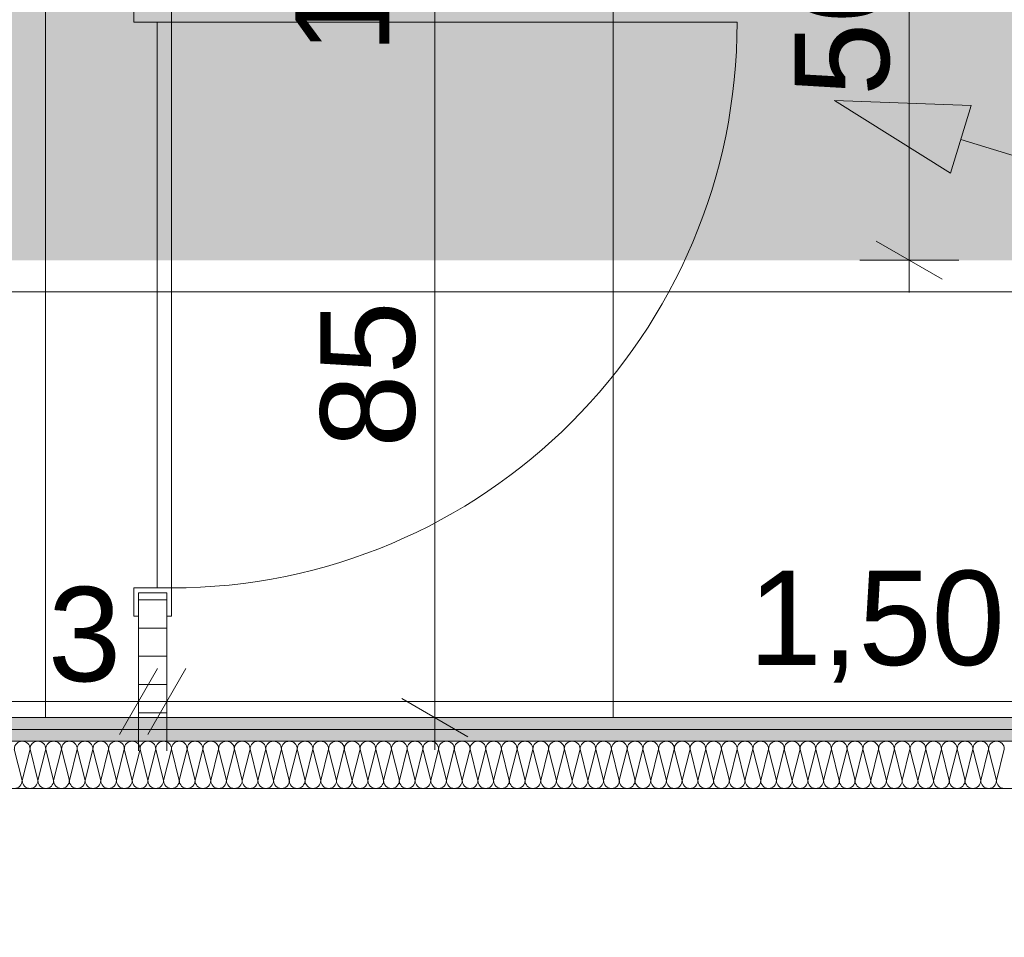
# Model space of a CAD drawing. Header units: metres. Extents: x -3.6 to 84.5, y -11 to 16.8.
# Tile 454 of 656: x 45.4 to 46.4, y 3 to 4. Entities that reach past the tile are written whole.
import ezdxf

# ---------------------------------------------------------------- set-up
doc = ezdxf.new("R2010")
doc.units = ezdxf.units.M
doc.header["$MEASUREMENT"] = 0
for name, color, linetype in [('152 - Bemaßung_ Beschriftung.Ausbau', 7, 'Continuous'), ('606 - Struktur.Wand Innen Ausbau', 7, 'Continuous'), ('612 - Struktur.Stahlbau', 7, 'Continuous'), ('Neubau_401 - Zone.Raum_ Raumbegrenzung_ Whg.', 7, 'Continuous'), ('Neubau_650 - Abdeckung.Fußboden Aufbau', 7, 'Continuous'), ('Neubau_702 - Einrichtung.Möbel Sanitär', 7, 'Continuous')]:
    doc.layers.add(name, color=color, linetype=linetype)
doc.styles.add('ERSTELLTER_STIL_2', font='txt')
doc.dimstyles.new('ERSTELLTER_STIL__1', dxfattribs={"dimtxt": 0.1, "dimasz": 0.0532, "dimexe": 0.18, "dimexo": 0.0625, "dimgap": 0, "dimtad": 1, "dimzin": 0, "dimdsep": 46, "dimtxsty": 'ERSTELLTER_STIL_2', "dimblk": 'ARROWHEAD_2', "dimblk1": 'ARROWHEAD_2', "dimblk2": 'ARROWHEAD_2', "dimcen": 0.09, "dimse1": 1, "dimse2": 1, "dimclrd": 7, "dimclre": 7, "dimclrt": 7, "dimazin": 0, "dimtfac": 1, "dimtdec": 4, "dimtmove": 0, "dimatfit": 3, "dimfxl": 1, "dimtolj": 1, "dimtzin": 0, "dimarcsym": 0})
doc.dimstyles.new('ERSTELLTER_STIL__3', dxfattribs={"dimtxt": 0.1, "dimasz": 0.0532, "dimexe": 0.18, "dimexo": 0.0625, "dimgap": 0, "dimtad": 1, "dimtih": 1, "dimtoh": 1, "dimzin": 0, "dimdsep": 46, "dimtxsty": 'ERSTELLTER_STIL_2', "dimblk": 'ARROWHEAD_2', "dimblk1": 'ARROWHEAD_2', "dimblk2": 'ARROWHEAD_2', "dimcen": 0.09, "dimse1": 1, "dimse2": 1, "dimclrd": 7, "dimclre": 7, "dimclrt": 7, "dimazin": 0, "dimtfac": 1, "dimtdec": 4, "dimtmove": 0, "dimatfit": 3, "dimfxl": 1, "dimtolj": 1, "dimtzin": 0, "dimarcsym": 0})
pattern_1 = [(45, (0, 0), (-0.01767767, 0.01767767), [0, -0.025])]

# ---------------------------------------------------------------- blocks, each defined once
blk = doc.blocks.new('*X132')
at = {"layer": '606 - Struktur.Wand Innen Ausbau', "color": 7, "linetype": 'Continuous', "lineweight": 5}
for p, q in [((45.3833, 3.2017), (45.3917, 3.1683)), ((45.4, 3.2017), (45.3917, 3.1683)), ((45.4, 3.2017), (45.4083, 3.1683)), ((45.4167, 3.2017), (45.4083, 3.1683)), ((45.4167, 3.2017), (45.425, 3.1683)), ((45.4333, 3.2017), (45.425, 3.1683)), ((45.4333, 3.2017), (45.4417, 3.1683)), ((45.45, 3.2017), (45.4417, 3.1683)), ((45.45, 3.2017), (45.4583, 3.1683)), ((45.4667, 3.2017), (45.4583, 3.1683)), ((45.4667, 3.2017), (45.475, 3.1683)), ((45.4833, 3.2017), (45.475, 3.1683)), ((45.4833, 3.2017), (45.4917, 3.1683)), ((45.5, 3.2017), (45.4917, 3.1683)), ((45.5, 3.2017), (45.5083, 3.1683)), ((45.5167, 3.2017), (45.5083, 3.1683)), ((45.5167, 3.2017), (45.525, 3.1683)), ((45.5333, 3.2017), (45.525, 3.1683)), ((45.5333, 3.2017), (45.5417, 3.1683)), ((45.55, 3.2017), (45.5417, 3.1683)), ((45.55, 3.2017), (45.5583, 3.1683)), ((45.5667, 3.2017), (45.5583, 3.1683)), ((45.5667, 3.2017), (45.575, 3.1683)), ((45.5833, 3.2017), (45.575, 3.1683)), ((45.5833, 3.2017), (45.5917, 3.1683)), ((45.6, 3.2017), (45.5917, 3.1683)), ((45.6, 3.2017), (45.6083, 3.1683)), ((45.6167, 3.2017), (45.6083, 3.1683)), ((45.6167, 3.2017), (45.625, 3.1683)), ((45.6333, 3.2017), (45.625, 3.1683)), ((45.6333, 3.2017), (45.6417, 3.1683)), ((45.65, 3.2017), (45.6417, 3.1683)), ((45.65, 3.2017), (45.6583, 3.1683)), ((45.6667, 3.2017), (45.6583, 3.1683)), ((45.6667, 3.2017), (45.675, 3.1683)), ((45.6833, 3.2017), (45.675, 3.1683)), ((45.6833, 3.2017), (45.6917, 3.1683)), ((45.7, 3.2017), (45.6917, 3.1683)), ((45.7, 3.2017), (45.7083, 3.1683)), ((45.7167, 3.2017), (45.7083, 3.1683)), ((45.7167, 3.2017), (45.725, 3.1683)), ((45.7333, 3.2017), (45.725, 3.1683)), ((45.7333, 3.2017), (45.7417, 3.1683)), ((45.75, 3.2017), (45.7417, 3.1683)), ((45.75, 3.2017), (45.7583, 3.1683)), ((45.7667, 3.2017), (45.7583, 3.1683)), ((45.7667, 3.2017), (45.775, 3.1683)), ((45.7833, 3.2017), (45.775, 3.1683)), ((45.7833, 3.2017), (45.7917, 3.1683)), ((45.8, 3.2017), (45.7917, 3.1683)), ((45.8, 3.2017), (45.8083, 3.1683)), ((45.8167, 3.2017), (45.8083, 3.1683)), ((45.8167, 3.2017), (45.825, 3.1683)), ((45.8333, 3.2017), (45.825, 3.1683)), ((45.8333, 3.2017), (45.8417, 3.1683)), ((45.85, 3.2017), (45.8417, 3.1683)), ((45.85, 3.2017), (45.8583, 3.1683)), ((45.8667, 3.2017), (45.8583, 3.1683)), ((45.8667, 3.2017), (45.875, 3.1683)), ((45.8833, 3.2017), (45.875, 3.1683)), ((45.8833, 3.2017), (45.8917, 3.1683)), ((45.9, 3.2017), (45.8917, 3.1683)), ((45.9, 3.2017), (45.9083, 3.1683)), ((45.9167, 3.2017), (45.9083, 3.1683)), ((45.9167, 3.2017), (45.925, 3.1683)), ((45.9333, 3.2017), (45.925, 3.1683)), ((45.9333, 3.2017), (45.9417, 3.1683)), ((45.95, 3.2017), (45.9417, 3.1683)), ((45.95, 3.2017), (45.9583, 3.1683)), ((45.9667, 3.2017), (45.9583, 3.1683)), ((45.9667, 3.2017), (45.975, 3.1683)), ((45.9833, 3.2017), (45.975, 3.1683)), ((45.9833, 3.2017), (45.9917, 3.1683)), ((46, 3.2017), (45.9917, 3.1683)), ((46, 3.2017), (46.0083, 3.1683)), ((46.0167, 3.2017), (46.0083, 3.1683)), ((46.0167, 3.2017), (46.025, 3.1683)), ((46.0333, 3.2017), (46.025, 3.1683)), ((46.0333, 3.2017), (46.0417, 3.1683)), ((46.05, 3.2017), (46.0417, 3.1683)), ((46.05, 3.2017), (46.0583, 3.1683)), ((46.0667, 3.2017), (46.0583, 3.1683)), ((46.0667, 3.2017), (46.075, 3.1683)), ((46.0833, 3.2017), (46.075, 3.1683)), ((46.0833, 3.2017), (46.0917, 3.1683)), ((46.1, 3.2017), (46.0917, 3.1683)), ((46.1, 3.2017), (46.1083, 3.1683)), ((46.1167, 3.2017), (46.1083, 3.1683)), ((46.1167, 3.2017), (46.125, 3.1683)), ((46.1333, 3.2017), (46.125, 3.1683)), ((46.1333, 3.2017), (46.1417, 3.1683)), ((46.15, 3.2017), (46.1417, 3.1683)), ((46.15, 3.2017), (46.1583, 3.1683)), ((46.1667, 3.2017), (46.1583, 3.1683)), ((46.1667, 3.2017), (46.175, 3.1683)), ((46.1833, 3.2017), (46.175, 3.1683)), ((46.1833, 3.2017), (46.1917, 3.1683)), ((46.2, 3.2017), (46.1917, 3.1683)), ((46.2, 3.2017), (46.2083, 3.1683)), ((46.2167, 3.2017), (46.2083, 3.1683)), ((46.2167, 3.2017), (46.225, 3.1683)), ((46.2333, 3.2017), (46.225, 3.1683)), ((46.2333, 3.2017), (46.2417, 3.1683)), ((46.25, 3.2017), (46.2417, 3.1683)), ((46.25, 3.2017), (46.2583, 3.1683)), ((46.2667, 3.2017), (46.2583, 3.1683)), ((46.2667, 3.2017), (46.275, 3.1683)), ((46.2833, 3.2017), (46.275, 3.1683)), ((46.2833, 3.2017), (46.2917, 3.1683)), ((46.3, 3.2017), (46.2917, 3.1683)), ((46.3, 3.2017), (46.3083, 3.1683)), ((46.3167, 3.2017), (46.3083, 3.1683)), ((46.3167, 3.2017), (46.325, 3.1683)), ((46.3333, 3.2017), (46.325, 3.1683)), ((46.3333, 3.2017), (46.3417, 3.1683)), ((46.35, 3.2017), (46.3417, 3.1683)), ((46.35, 3.2017), (46.3583, 3.1683)), ((46.3667, 3.2017), (46.3583, 3.1683)), ((46.3667, 3.2017), (46.375, 3.1683)), ((46.3833, 3.2017), (46.375, 3.1683)), ((46.3833, 3.2017), (46.3917, 3.1683)), ((46.4, 3.2017), (46.3917, 3.1683)), ((46.4, 3.2017), (46.4083, 3.1683)), ((46.4167, 3.2017), (46.4083, 3.1683)), ((46.4167, 3.2017), (46.425, 3.1683)), ((46.4333, 3.2017), (46.425, 3.1683))]:
    blk.add_line(p, q, dxfattribs=at)
for centre, start, end in [((45.3917, 3.2017), 90, 180), ((45.3917, 3.2017), 0, 90), ((45.4083, 3.2017), 90, 180), ((45.4083, 3.2017), 0, 90), ((45.425, 3.2017), 90, 180), ((45.425, 3.2017), 0, 90), ((45.4417, 3.2017), 90, 180), ((45.4417, 3.2017), 0, 90), ((45.4583, 3.2017), 90, 180), ((45.4583, 3.2017), 0, 90), ((45.475, 3.2017), 90, 180), ((45.475, 3.2017), 0, 90), ((45.4917, 3.2017), 90, 180), ((45.4917, 3.2017), 0, 90), ((45.5083, 3.2017), 90, 180), ((45.5083, 3.2017), 0, 90), ((45.525, 3.2017), 90, 180), ((45.525, 3.2017), 0, 90), ((45.5417, 3.2017), 90, 180), ((45.5417, 3.2017), 0, 90), ((45.5583, 3.2017), 90, 180), ((45.5583, 3.2017), 0, 90), ((45.575, 3.2017), 90, 180), ((45.575, 3.2017), 0, 90), ((45.5917, 3.2017), 90, 180), ((45.5917, 3.2017), 0, 90), ((45.6083, 3.2017), 90, 180), ((45.6083, 3.2017), 0, 90), ((45.625, 3.2017), 90, 180), ((45.625, 3.2017), 0, 90), ((45.6417, 3.2017), 90, 180), ((45.6417, 3.2017), 0, 90), ((45.6583, 3.2017), 90, 180), ((45.6583, 3.2017), 0, 90), ((45.675, 3.2017), 90, 180), ((45.675, 3.2017), 0, 90), ((45.6917, 3.2017), 90, 180), ((45.6917, 3.2017), 0, 90), ((45.7083, 3.2017), 90, 180), ((45.7083, 3.2017), 0, 90), ((45.725, 3.2017), 90, 180), ((45.725, 3.2017), 0, 90), ((45.7417, 3.2017), 90, 180), ((45.7417, 3.2017), 0, 90), ((45.7583, 3.2017), 90, 180), ((45.7583, 3.2017), 0, 90), ((45.775, 3.2017), 90, 180), ((45.775, 3.2017), 0, 90), ((45.7917, 3.2017), 90, 180), ((45.7917, 3.2017), 0, 90), ((45.8083, 3.2017), 90, 180), ((45.8083, 3.2017), 0, 90), ((45.825, 3.2017), 90, 180), ((45.825, 3.2017), 0, 90), ((45.8417, 3.2017), 90, 180), ((45.8417, 3.2017), 0, 90), ((45.8583, 3.2017), 90, 180), ((45.8583, 3.2017), 0, 90), ((45.875, 3.2017), 90, 180), ((45.875, 3.2017), 0, 90), ((45.8917, 3.2017), 90, 180), ((45.8917, 3.2017), 0, 90), ((45.9083, 3.2017), 90, 180), ((45.9083, 3.2017), 0, 90), ((45.925, 3.2017), 90, 180), ((45.925, 3.2017), 0, 90), ((45.9417, 3.2017), 90, 180), ((45.9417, 3.2017), 0, 90), ((45.9583, 3.2017), 90, 180), ((45.9583, 3.2017), 0, 90), ((45.975, 3.2017), 90, 180), ((45.975, 3.2017), 0, 90), ((45.9917, 3.2017), 90, 180), ((45.9917, 3.2017), 0, 90), ((46.0083, 3.2017), 90, 180), ((46.0083, 3.2017), 0, 90), ((46.025, 3.2017), 90, 180), ((46.025, 3.2017), 0, 90), ((46.0417, 3.2017), 90, 180), ((46.0417, 3.2017), 0, 90), ((46.0583, 3.2017), 90, 180), ((46.0583, 3.2017), 0, 90), ((46.075, 3.2017), 90, 180), ((46.075, 3.2017), 0, 90), ((46.0917, 3.2017), 90, 180), ((46.0917, 3.2017), 0, 90), ((46.1083, 3.2017), 90, 180), ((46.1083, 3.2017), 0, 90), ((46.125, 3.2017), 90, 180), ((46.125, 3.2017), 0, 90), ((46.1417, 3.2017), 90, 180), ((46.1417, 3.2017), 0, 90), ((46.1583, 3.2017), 90, 180), ((46.1583, 3.2017), 0, 90), ((46.175, 3.2017), 90, 180), ((46.175, 3.2017), 0, 90), ((46.1917, 3.2017), 90, 180), ((46.1917, 3.2017), 0, 90), ((46.2083, 3.2017), 90, 180), ((46.2083, 3.2017), 0, 90), ((46.225, 3.2017), 90, 180), ((46.225, 3.2017), 0, 90), ((46.2417, 3.2017), 90, 180), ((46.2417, 3.2017), 0, 90), ((46.2583, 3.2017), 90, 180), ((46.2583, 3.2017), 0, 90), ((46.275, 3.2017), 90, 180), ((46.275, 3.2017), 0, 90), ((46.2917, 3.2017), 90, 180), ((46.2917, 3.2017), 0, 90), ((46.3083, 3.2017), 90, 180), ((46.3083, 3.2017), 0, 90), ((46.325, 3.2017), 90, 180), ((46.325, 3.2017), 0, 90), ((46.3417, 3.2017), 90, 180), ((46.3417, 3.2017), 0, 90), ((46.3583, 3.2017), 90, 180), ((46.3583, 3.2017), 0, 90), ((46.375, 3.2017), 90, 180), ((46.375, 3.2017), 0, 90), ((46.3917, 3.2017), 90, 180), ((46.3917, 3.2017), 0, 90), ((46.4083, 3.2017), 90, 180), ((46.4083, 3.2017), 0, 90), ((46.425, 3.2017), 90, 180), ((46.425, 3.2017), 0, 90), ((45.3833, 3.1683), 270, 0), ((45.4, 3.1683), 180, 270), ((45.4, 3.1683), 270, 0), ((45.4167, 3.1683), 180, 270), ((45.4167, 3.1683), 270, 0), ((45.4333, 3.1683), 180, 270), ((45.4333, 3.1683), 270, 0), ((45.45, 3.1683), 180, 270), ((45.45, 3.1683), 270, 0), ((45.4667, 3.1683), 180, 270), ((45.4667, 3.1683), 270, 0), ((45.4833, 3.1683), 180, 270), ((45.4833, 3.1683), 270, 0), ((45.5, 3.1683), 180, 270), ((45.5, 3.1683), 270, 0), ((45.5167, 3.1683), 180, 270), ((45.5167, 3.1683), 270, 0), ((45.5333, 3.1683), 180, 270), ((45.5333, 3.1683), 270, 0), ((45.55, 3.1683), 180, 270), ((45.55, 3.1683), 270, 0), ((45.5667, 3.1683), 180, 270), ((45.5667, 3.1683), 270, 0), ((45.5833, 3.1683), 180, 270), ((45.5833, 3.1683), 270, 0), ((45.6, 3.1683), 180, 270), ((45.6, 3.1683), 270, 0), ((45.6167, 3.1683), 180, 270), ((45.6167, 3.1683), 270, 0), ((45.6333, 3.1683), 180, 270), ((45.6333, 3.1683), 270, 0), ((45.65, 3.1683), 180, 270), ((45.65, 3.1683), 270, 0), ((45.6667, 3.1683), 180, 270), ((45.6667, 3.1683), 270, 0), ((45.6833, 3.1683), 180, 270), ((45.6833, 3.1683), 270, 0), ((45.7, 3.1683), 180, 270), ((45.7, 3.1683), 270, 0), ((45.7167, 3.1683), 180, 270), ((45.7167, 3.1683), 270, 0), ((45.7333, 3.1683), 180, 270), ((45.7333, 3.1683), 270, 0), ((45.75, 3.1683), 180, 270), ((45.75, 3.1683), 270, 0), ((45.7667, 3.1683), 180, 270), ((45.7667, 3.1683), 270, 0), ((45.7833, 3.1683), 180, 270), ((45.7833, 3.1683), 270, 0), ((45.8, 3.1683), 180, 270), ((45.8, 3.1683), 270, 0), ((45.8167, 3.1683), 180, 270), ((45.8167, 3.1683), 270, 0), ((45.8333, 3.1683), 180, 270), ((45.8333, 3.1683), 270, 0), ((45.85, 3.1683), 180, 270), ((45.85, 3.1683), 270, 0), ((45.8667, 3.1683), 180, 270), ((45.8667, 3.1683), 270, 0), ((45.8833, 3.1683), 180, 270), ((45.8833, 3.1683), 270, 0), ((45.9, 3.1683), 180, 270), ((45.9, 3.1683), 270, 0), ((45.9167, 3.1683), 180, 270), ((45.9167, 3.1683), 270, 0), ((45.9333, 3.1683), 180, 270), ((45.9333, 3.1683), 270, 0), ((45.95, 3.1683), 180, 270), ((45.95, 3.1683), 270, 0), ((45.9667, 3.1683), 180, 270), ((45.9667, 3.1683), 270, 0), ((45.9833, 3.1683), 180, 270), ((45.9833, 3.1683), 270, 0), ((46, 3.1683), 180, 270), ((46, 3.1683), 270, 0), ((46.0167, 3.1683), 180, 270), ((46.0167, 3.1683), 270, 0), ((46.0333, 3.1683), 180, 270), ((46.0333, 3.1683), 270, 0), ((46.05, 3.1683), 180, 270), ((46.05, 3.1683), 270, 0), ((46.0667, 3.1683), 180, 270), ((46.0667, 3.1683), 270, 0), ((46.0833, 3.1683), 180, 270), ((46.0833, 3.1683), 270, 0), ((46.1, 3.1683), 180, 270), ((46.1, 3.1683), 270, 0), ((46.1167, 3.1683), 180, 270), ((46.1167, 3.1683), 270, 0), ((46.1333, 3.1683), 180, 270), ((46.1333, 3.1683), 270, 0), ((46.15, 3.1683), 180, 270), ((46.15, 3.1683), 270, 0), ((46.1667, 3.1683), 180, 270), ((46.1667, 3.1683), 270, 0), ((46.1833, 3.1683), 180, 270), ((46.1833, 3.1683), 270, 0), ((46.2, 3.1683), 180, 270), ((46.2, 3.1683), 270, 0), ((46.2167, 3.1683), 180, 270), ((46.2167, 3.1683), 270, 0), ((46.2333, 3.1683), 180, 270), ((46.2333, 3.1683), 270, 0), ((46.25, 3.1683), 180, 270), ((46.25, 3.1683), 270, 0), ((46.2667, 3.1683), 180, 270), ((46.2667, 3.1683), 270, 0), ((46.2833, 3.1683), 180, 270), ((46.2833, 3.1683), 270, 0), ((46.3, 3.1683), 180, 270), ((46.3, 3.1683), 270, 0), ((46.3167, 3.1683), 180, 270), ((46.3167, 3.1683), 270, 0), ((46.3333, 3.1683), 180, 270), ((46.3333, 3.1683), 270, 0), ((46.35, 3.1683), 180, 270), ((46.35, 3.1683), 270, 0), ((46.3667, 3.1683), 180, 270), ((46.3667, 3.1683), 270, 0), ((46.3833, 3.1683), 180, 270), ((46.3833, 3.1683), 270, 0), ((46.4, 3.1683), 180, 270), ((46.4, 3.1683), 270, 0), ((46.4167, 3.1683), 180, 270), ((46.4167, 3.1683), 270, 0), ((46.4333, 3.1683), 180, 270)]:
    blk.add_arc(centre, 0.00833, start, end, dxfattribs=at)
blk = doc.blocks.new('*D229')
at = {"layer": '152 - Bemaßung_ Beschriftung.Ausbau', "color": 7, "linetype": 'Continuous', "lineweight": 5}
for p, q in [((46.2975, 4.2402), (46.3675, 4.1998)), ((46.385, 4.22), (46.28, 4.22)), ((46.3325, 3.72), (46.3325, 4.22)), ((46.2975, 3.7402), (46.3675, 3.6998)), ((46.385, 3.72), (46.28, 3.72)), ((46.3325, 3.6858), (46.3325, 3.72))]:
    blk.add_line(p, q, dxfattribs=at)
at = {"layer": '152 - Bemaßung_ Beschriftung.Ausbau', "color": 7, "lineweight": 9, "insert": (46.3125, 3.8941), "char_height": 0.1, "attachment_point": 7, "rotation": 90, "style": 'ERSTELLTER_STIL_2'}
blk.add_mtext('\\A1;{\\pql;\\fArial|b0|i0|c0|p38;50}', dxfattribs=at)
blk = doc.blocks.new('ARROWHEAD_2')
at = {"color": 0, "linetype": 'Continuous', "lineweight": 0}
for p, q in [((-0.378, -0.655), (0.378, 0.655)), ((0, 0), (-1, 0))]:
    blk.add_line(p, q, dxfattribs=at)
blk = doc.blocks.new('*D598')
at = {"layer": '152 - Bemaßung_ Beschriftung.Ausbau', "color": 7, "linetype": 'Continuous', "lineweight": 5}
for p, q in [((45.7944, 4.1202), (45.8644, 4.0798)), ((45.8644, 4.0648), (45.7944, 4.1052)), ((45.8819, 4.085), (45.7769, 4.085)), ((45.8294, 3.235), (45.8294, 4.085)), ((45.7944, 3.2552), (45.8644, 3.2148)), ((45.8819, 3.235), (45.7769, 3.235)), ((45.8294, 3.2008), (45.8294, 3.235))]:
    blk.add_line(p, q, dxfattribs=at)
at = {"layer": '152 - Bemaßung_ Beschriftung.Ausbau', "color": 7, "lineweight": 5, "char_height": 0.1, "attachment_point": 7, "rotation": 90, "style": 'ERSTELLTER_STIL_2'}
for s, insert in [('\\A1;{\\pql;\\fArial|b0|i0|c0|p38;1\\fArial|b0|i0|c0|p38;\\A1{\\H.66x;\\S5^  ;}}', (45.8104, 3.9388)), ('\\A1;{\\pql;\\fArial|b0|i0|c0|p38;85}', (45.8094, 3.5211))]:
    blk.add_mtext(s, dxfattribs=dict(at, insert=insert))
blk = doc.blocks.new('*D608')
at = {"layer": '152 - Bemaßung_ Beschriftung.Ausbau', "color": 7, "linetype": 'Continuous', "lineweight": 5}
for p, q in [((44.39, 3.1997), (44.39, 3.3047)), ((45.515, 3.1997), (45.515, 3.3047)), ((44.4102, 3.2872), (44.3698, 3.2172)), ((45.5352, 3.2872), (45.4948, 3.2172)), ((44.39, 3.2522), (45.515, 3.2522))]:
    blk.add_line(p, q, dxfattribs=at)
at = {"layer": '152 - Bemaßung_ Beschriftung.Ausbau', "color": 7, "lineweight": 5, "char_height": 0.1, "attachment_point": 7, "style": 'ERSTELLTER_STIL_2'}
for s, insert in [('\\A1;{\\pql;\\fArial|b0|i0|c0|p38;1,12\\fArial|b0|i0|c0|p38;\\A1{\\H.66x;\\S5^  ;}}', (44.7565, 3.2528)), ('\\A1;{\\pql;\\fArial|b0|i0|c0|p38;3}', (45.4189, 3.2722))]:
    blk.add_mtext(s, dxfattribs=dict(at, insert=insert))
blk = doc.blocks.new('*D609')
at = {"layer": '152 - Bemaßung_ Beschriftung.Ausbau', "color": 7, "linetype": 'Continuous', "lineweight": 5}
for p, q in [((45.515, 3.1997), (45.515, 3.3047)), ((45.545, 3.1997), (45.545, 3.3047)), ((45.5352, 3.2872), (45.4948, 3.2172)), ((45.5652, 3.2872), (45.5248, 3.2172)), ((45.515, 3.2522), (45.545, 3.2522))]:
    blk.add_line(p, q, dxfattribs=at)
blk = doc.blocks.new('*D610')
at = {"layer": '152 - Bemaßung_ Beschriftung.Ausbau', "color": 7, "linetype": 'Continuous', "lineweight": 5}
for p, q in [((45.545, 3.1997), (45.545, 3.3047)), ((47.045, 3.1997), (47.045, 3.3047)), ((45.5652, 3.2872), (45.5248, 3.2172)), ((47.0652, 3.2872), (47.0248, 3.2172)), ((45.545, 3.2522), (47.045, 3.2522))]:
    blk.add_line(p, q, dxfattribs=at)
at = {"layer": '152 - Bemaßung_ Beschriftung.Ausbau', "color": 7, "lineweight": 5, "insert": (46.162, 3.2722), "char_height": 0.1, "attachment_point": 7, "style": 'ERSTELLTER_STIL_2'}
blk.add_mtext('\\A1;{\\pql;\\fArial|b0|i0|c0|p38;1,50}', dxfattribs=at)
blk = doc.blocks.new('*D644')
at = {"layer": '152 - Bemaßung_ Beschriftung.Ausbau', "color": 7, "linetype": 'Continuous', "lineweight": 5}
for p, q in [((-0.165, -10.6375), (-0.165, -10.5325)), ((62.425, -10.6375), (62.425, -10.5325)), ((-0.1448, -10.55), (-0.1852, -10.62)), ((62.4048, -10.62), (62.4452, -10.55)), ((-0.1992, -10.585), (-0.165, -10.585)), ((-0.165, -10.585), (62.425, -10.585)), ((62.425, -10.585), (62.4593, -10.585))]:
    blk.add_line(p, q, dxfattribs=at)
at = {"layer": '152 - Bemaßung_ Beschriftung.Ausbau', "color": 7, "lineweight": 5, "insert": (30.959, -10.565), "char_height": 0.1, "attachment_point": 7, "style": 'ERSTELLTER_STIL_2'}
blk.add_mtext('\\A1;{\\pql;\\fArial|b0|i0|c0|p38;62,59}', dxfattribs=at)

msp = doc.modelspace()

# ---------------------------------------------------------------- hatches: boundary and pattern name
at = {"layer": '606 - Struktur.Wand Innen Ausbau', "linetype": 'Continuous', "lineweight": 0, "true_color": 0x000000}
h = msp.add_hatch(dxfattribs=at)
h.set_pattern_fill('Gips_0001', color=18, style=0, pattern_type=2)
h.set_pattern_definition(pattern_1)
h.paths.add_polyline_path([(44.5525, 3.2225), (47.29, 3.2225), (47.29, 3.235), (44.5525, 3.235)])
h = msp.add_hatch(dxfattribs=at)
h.set_pattern_fill('Gips_0001', color=18, style=0, pattern_type=2)
h.set_pattern_definition(pattern_1)
h.paths.add_polyline_path([(44.565, 3.21), (47.29, 3.21), (47.29, 3.2225), (44.565, 3.2225)])
at = {"layer": '612 - Struktur.Stahlbau', "linetype": 'Continuous', "lineweight": 0, "true_color": 0x006a00}
msp.add_hatch(color=96, dxfattribs=at).paths.add_polyline_path([(40.1993, 4.22), (47.03, 4.22), (47.03, 3.72), (40.1993, 3.72)])
at = {"layer": 'Neubau_401 - Zone.Raum_ Raumbegrenzung_ Whg.', "linetype": 'Continuous', "lineweight": 13}
msp.add_hatch(color=1, dxfattribs=at).paths.add_polyline_path([(46.2534, 3.8893), (46.3761, 3.8122), (46.3982, 3.8839)])
at = {"layer": 'Neubau_650 - Abdeckung.Fußboden Aufbau', "linetype": 'Continuous', "lineweight": 13, "true_color": 0xafafaf}
h = msp.add_hatch(dxfattribs=at)
h.set_pattern_fill('Raster_60x60_Fuge_2mm_0001', color=253, style=0, pattern_type=2)
h.set_pattern_definition([(360, (44.814, 4.89), (4e-09, 0.602), []), (90, (44.814, 4.89), (-0.602, 4e-09), [])])
h.paths.add_polyline_path([(45.4202, 5.76), (44.39, 5.76), (44.39, 3.235), (47.045, 3.235), (47.045, 4.89), (46.62, 4.89), (46.62, 5.19), (45.4202, 5.19)])
at = {"layer": 'Neubau_702 - Einrichtung.Möbel Sanitär', "linetype": 'Continuous', "lineweight": 0, "true_color": 0x000000}
h = msp.add_hatch(dxfattribs=at)
h.set_pattern_fill('Holz__Sperrholz_1_0001', color=18, style=0, pattern_type=2)
h.set_pattern_definition([(0, (0, 0), (0, 0.030000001), [])])
h.paths.add_polyline_path([(45.515, 3.235), (45.545, 3.235), (45.545, 3.3675), (45.515, 3.3675)])

# ---------------------------------------------------------------- linework, layer by layer
at = {"layer": '606 - Struktur.Wand Innen Ausbau', "color": 7, "linetype": 'Continuous', "lineweight": 5}
for p, q in [((47.29, 3.2225), (44.565, 3.2225)), ((47.29, 3.21), (44.615, 3.21))]:
    msp.add_line(p, q, dxfattribs=at)
at = {"layer": '606 - Struktur.Wand Innen Ausbau', "color": 7, "linetype": 'Continuous', "lineweight": 5, "flags": 128}
for points in [[(47.045, 3.235), (44.5525, 3.235)], [(44.615, 3.16), (47.29, 3.16)]]:
    msp.add_lwpolyline(points, dxfattribs=at)
at = {"layer": 'Neubau_401 - Zone.Raum_ Raumbegrenzung_ Whg.', "color": 1, "linetype": 'Continuous', "lineweight": 9}
for p, q in [((46.2534, 3.8893), (46.3982, 3.8839)), ((46.2534, 3.8893), (46.3761, 3.8122)), ((46.3982, 3.8839), (46.3761, 3.8122)), ((49.4091, 2.9163), (46.3872, 3.8481))]:
    msp.add_line(p, q, dxfattribs=at)
at = {"layer": 'Neubau_650 - Abdeckung.Fußboden Aufbau', "color": 1, "linetype": 'Continuous', "lineweight": 13, "flags": 128}
msp.add_lwpolyline([(44.39, 3.235), (47.045, 3.235), (47.045, 4.89), (46.62, 4.89), (46.62, 5.19), (45.4202, 5.19), (45.4202, 5.76)], dxfattribs=at)
at = {"layer": 'Neubau_702 - Einrichtung.Möbel Sanitär', "color": 1, "linetype": 'Continuous', "lineweight": 13}
for p, q in [((45.51, 4.0025), (45.51, 3.9725)), ((45.55, 3.9725), (45.55, 4.0025)), ((45.51, 3.9725), (45.535, 3.9725)), ((45.535, 3.9725), (45.55, 3.9725)), ((45.535, 3.3725), (45.535, 3.9725)), ((45.535, 3.9725), (45.55, 3.9725)), ((45.55, 3.9725), (45.55, 3.3725)), ((45.55, 3.9725), (46.15, 3.9725)), ((45.51, 3.3725), (45.535, 3.3725)), ((45.51, 3.3425), (45.51, 3.3725)), ((45.545, 3.3675), (45.515, 3.3675)), ((45.515, 3.3675), (45.515, 3.3425)), ((45.535, 3.3725), (45.55, 3.3725)), ((45.55, 3.3725), (45.535, 3.3725)), ((45.545, 3.3425), (45.545, 3.3675)), ((45.55, 3.3725), (45.55, 3.3425)), ((45.515, 3.3425), (45.51, 3.3425)), ((45.55, 3.3425), (45.545, 3.3425))]:
    msp.add_line(p, q, dxfattribs=at)
at = {"layer": 'Neubau_702 - Einrichtung.Möbel Sanitär', "color": 1, "linetype": 'Continuous', "lineweight": 18}
msp.add_line((45.545, 3.3675), (45.515, 3.3675), dxfattribs=at)
msp.add_line((45.545, 3.3675), (45.515, 3.3675), dxfattribs=at)
msp.add_line((45.545, 3.3675), (45.515, 3.3675), dxfattribs=at)
at = {"layer": 'Neubau_702 - Einrichtung.Möbel Sanitär', "color": 1, "linetype": 'Continuous', "lineweight": 18, "flags": 128}
for points in [[(45.515, 3.3675), (45.515, 3.235)], [(45.545, 3.235), (45.545, 3.3675)], [(45.515, 3.235), (45.545, 3.235)]]:
    msp.add_lwpolyline(points, dxfattribs=at)
at = {"layer": 'Neubau_702 - Einrichtung.Möbel Sanitär', "color": 1, "linetype": 'Continuous', "lineweight": 9}
msp.add_arc((45.55, 3.9725), 0.6, 270, 0, dxfattribs=at)

# ---------------------------------------------------------------- block references
at = {"layer": '606 - Struktur.Wand Innen Ausbau', "color": 7, "lineweight": 18}
msp.add_blockref('*X132', (0, 0), dxfattribs=at)

# ---------------------------------------------------------------- dimensions: what is measured, and where the dimension line sits
at = {"layer": '152 - Bemaßung_ Beschriftung.Ausbau', "color": 7, "linetype": 'Continuous', "lineweight": 5}
for base, p1, p2, picture, middle in [((62.425, -10.585), (-0.165, -0.145), (62.425, 5.1), '*D644', (31.127, -10.515)), ((45.515, 3.25223), (44.38999, 3.235), (45.515, 3.235), '*D608', (45.02142, 3.32223)), ((47.045, 3.2522), (45.545, 3.235), (47.045, 3.235), '*D610', (46.2918, 3.3222)), ((45.545, 3.2522), (45.515, 3.235), (45.545, 3.235), '*D609', (45.457, 3.3222))]:
    dim = msp.add_linear_dim(base=base, p1=p1, p2=p2, dimstyle='ERSTELLTER_STIL__3', dxfattribs=at)
    dim.commit()
    dim.dimension.update_dxf_attribs({"geometry": picture, "text_midpoint": middle, "dimtype": 160})
for base, p1, p2, picture, middle in [((45.8294, 4.085), (45.545, 3.235), (45.545, 4.085), '*D598', (45.7594, 3.5974)), ((46.3325, 4.22), (40.1993, 3.72), (40.1993, 4.22), '*D229', (46.2625, 3.9703))]:
    dim = msp.add_linear_dim(base=base, p1=p1, p2=p2, angle=90, dimstyle='ERSTELLTER_STIL__1', dxfattribs=at)
    dim.commit()
    dim.dimension.update_dxf_attribs({"geometry": picture, "text_midpoint": middle, "dimtype": 160, "text_rotation": 90})

doc.saveas('drawing.dxf')
